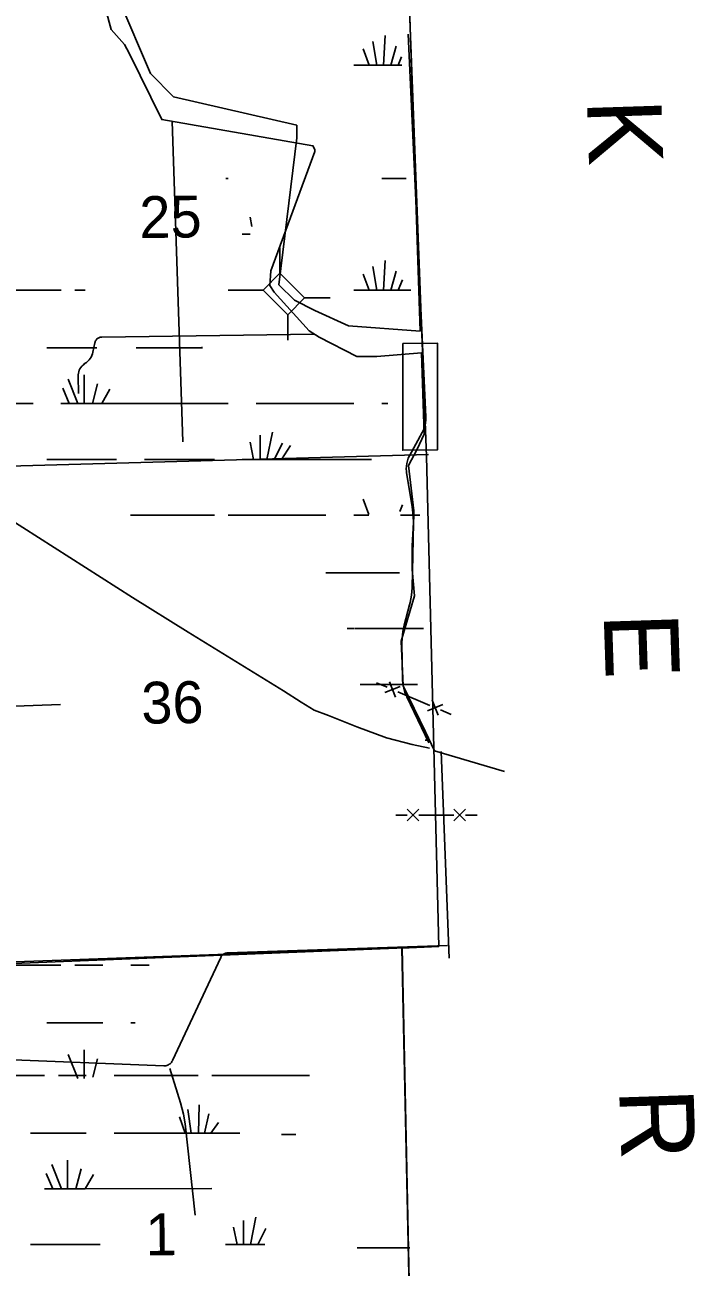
# Model space of a CAD drawing. Extents: x 2480962 to 2688785, y 277103 to 599240.
# Drawn here: x 2607756 to 2614969, y 527050 to 540409 of the extents above; entities that cross this region are included whole.
import ezdxf

# ---------------------------------------------------------------- set-up
doc = ezdxf.new("R2010")
doc.units = 0
for name, color, linetype in [('County Boundary', 7, 'Continuous'), ('Culture', 7, 'Continuous'), ('Level 31', 7, 'Continuous'), ('Local Roads Improved', 7, 'Continuous'), ('National Forest', 7, 'Continuous'), ('Section Lines', 7, 'Continuous'), ('Section Numbers', 7, 'Continuous'), ('Swamps', 7, 'Continuous'), ('Township and Range lines', 7, 'Continuous'), ('Uninventoried Roads and Features', 7, 'Continuous')]:
    doc.layers.add(name, color=color, linetype=linetype)

msp = doc.modelspace()

# ---------------------------------------------------------------- linework, layer by layer
at = {"layer": 'County Boundary'}
msp.add_line((2612212.245, 530497.79), (2611811.987, 530481.053), dxfattribs=at)
for points in [[(2611701.916, 546256.594), (2611876.21, 541043.05), (2612077.067, 535767.472), (2612212.245, 530497.79)], [(2611811.987, 530481.053), (2612046.578, 519611.775), (2612144.158, 514296.831), (2612351.505, 503697.418), (2612449.083, 498358.094), (2612558.858, 492427.542)]]:
    msp.add_lwpolyline(points, dxfattribs=at)
at = {"layer": 'Level 31'}
msp.add_lwpolyline([(2611822.144, 536982.738), (2612195.915, 536986.31), (2612195.915, 535837.049), (2611822.144, 535833.477)], close=True, dxfattribs=at)
at = {"layer": 'Local Roads Improved'}
for points in [[(2608628.557, 540569.008), (2608685.794, 540357.23), (2608828.887, 540196.966), (2608880.401, 540105.386), (2609229.548, 539389.92), (2610855.086, 539109.458), (2610877.981, 539069.392), (2610877.981, 539046.497), (2610402.912, 537764.382), (2610391.464, 537604.118), (2610437.254, 537535.433), (2610815.02, 537117.601), (2610923.771, 537048.916), (2611330.155, 536842.862), (2611541.933, 536842.862), (2612022.726, 536882.928), (2612051.345, 536007.198), (2611976.937, 535846.934), (2611885.357, 535669.499), (2611942.594, 535182.982), (2611942.594, 535120.021), (2611925.423, 534805.216), (2611925.423, 534553.372), (2611948.318, 534267.186), (2611856.738, 533952.381), (2611805.225, 533780.669), (2611828.12, 533299.876), (2612068.516, 532807.635), (2612165.819, 532601.581), (2612915.628, 532378.356)], [(2612108.997, 532630.199), (2611924.137, 532670.289), (2611647.961, 532741.56), (2611327.24, 532859.603), (2611024.338, 532982.1), (2610868.432, 533037.781), (2610730.344, 533124.643), (2610538.802, 533247.14), (2609514.278, 533877.446), (2608912.927, 534249.393), (2607565.454, 535111.329)]]:
    msp.add_lwpolyline(points, dxfattribs=at)
at = {"layer": 'National Forest'}
for p, q in [((2612011.537, 537116.258), (2611056.254, 565559.445)), ((2608767.165, 540684.957), (2609107.432, 539883.828)), ((2609107.432, 539883.828), (2609356.355, 539634.746)), ((2609356.355, 539634.746), (2610683.946, 539330.314)), ((2610683.946, 539330.314), (2610683.946, 539191.935)), ((2610683.946, 539191.935), (2610490.339, 537614.421)), ((2610490.339, 537614.421), (2610656.288, 537448.366)), ((2610656.288, 537448.366), (2610877.553, 537337.664)), ((2610877.553, 537337.664), (2611237.109, 537171.61)), ((2611237.109, 537171.61), (2612011.537, 537116.258)), ((2611816.459, 530482.51), (2599072.769, 530025.198))]:
    msp.add_line(p, q, dxfattribs=at)
msp.add_lwpolyline([(2604779.768, 441439.448), (2613664.704, 442605.346), (2611816.459, 530482.51)], dxfattribs=at)
at = {"layer": 'Section Lines'}
msp.add_line((2606725.546, 535639.222), (2612100.283, 535787.958), dxfattribs=at)
at = {"layer": 'Swamps'}
for points in [[(2611634.149, 540294.017), (2611615.402, 539974.828)], [(2611396.65, 540149.258), (2611459.652, 539974.822)], [(2611500.399, 540230.887), (2611544.902, 539974.826)], [(2611752.9, 540178.959), (2611693.402, 539974.832)], [(2611296.401, 539974.816), (2611459.652, 539974.822)], [(2611459.652, 539974.822), (2611544.902, 539974.826)], [(2611544.902, 539974.826), (2611615.402, 539974.828)], [(2611615.402, 539974.828), (2611693.402, 539974.832)], [(2611693.402, 539974.832), (2611771.403, 539974.835)], [(2611808.402, 540063.899), (2611771.403, 539974.835)], [(2611771.403, 539974.835), (2611812.153, 539974.836)], [(2609919.411, 538757.449), (2609945.411, 538757.45)], [(2611596.915, 538757.452), (2611860.416, 538757.463)], [(2610179.166, 538341.771), (2610197.667, 538241.522)], [(2610093.918, 538156.205), (2610179.168, 538156.209)], [(2611634.175, 537874.141), (2611615.428, 537554.952)], [(2611396.426, 537729.382), (2611459.678, 537554.946)], [(2611500.425, 537811.073), (2611544.928, 537554.95)], [(2611752.926, 537759.083), (2611693.428, 537554.955)], [(2611819.677, 537666.335), (2611771.428, 537554.958)], [(2607569.917, 537554.856), (2608145.419, 537554.879)], [(2608293.669, 537554.885), (2608405.169, 537554.889)], [(2609945.424, 537554.95), (2610078.924, 537554.955)], [(2611296.427, 537554.94), (2611459.678, 537554.946)], [(2611459.678, 537554.946), (2611544.928, 537554.95)], [(2611544.928, 537554.95), (2611615.428, 537554.952)], [(2611615.428, 537554.952), (2611693.428, 537554.955)], [(2611693.428, 537554.955), (2611771.428, 537554.958)], [(2611771.428, 537554.958), (2611908.679, 537554.964)], [(2607993.175, 536935.06), (2608531.176, 536935.081)], [(2608954.428, 536935.098), (2609659.679, 536935.126)], [(2609655.929, 536946.25), (2609659.679, 536935.126)], [(2609659.679, 536935.126), (2609666.93, 536935.126)], [(2608393.929, 536645.576), (2608393.933, 536337.514)], [(2608163.93, 536500.817), (2608234.432, 536337.508)], [(2608223.179, 536597.319), (2608327.182, 536337.512)], [(2608538.681, 536549.082), (2608482.933, 536337.518)], [(2608672.432, 536489.712), (2608583.183, 536337.522)], [(2607395.68, 536337.537), (2607844.681, 536337.555)], [(2608145.182, 536337.567), (2608234.432, 536337.508)], [(2608234.432, 536337.508), (2608327.182, 536337.512)], [(2608327.182, 536337.512), (2608393.933, 536337.514)], [(2608393.933, 536337.514), (2608482.933, 536337.518)], [(2608482.933, 536337.518), (2608583.183, 536337.522)], [(2608583.183, 536337.522), (2609945.437, 536337.575)], [(2610245.937, 536337.586), (2611296.19, 536337.627)], [(2611596.941, 536337.639), (2611663.691, 536337.642)], [(2610286.691, 535996.15), (2610286.694, 535736.338)], [(2610420.441, 536029.53), (2610360.944, 535736.341)], [(2610179.192, 535921.896), (2610216.194, 535736.335)], [(2610527.943, 535910.784), (2610438.944, 535736.344)], [(2610613.443, 535884.788), (2610516.945, 535736.347)], [(2607993.188, 535736.311), (2608742.94, 535736.278)], [(2609043.441, 535736.29), (2609796.943, 535736.319)], [(2610093.694, 535736.331), (2610216.194, 535736.335)], [(2610216.194, 535736.335), (2610286.694, 535736.338)], [(2610286.694, 535736.338), (2610360.944, 535736.341)], [(2610360.944, 535736.341), (2610438.944, 535736.344)], [(2610438.944, 535736.344), (2610516.945, 535736.347)], [(2610516.945, 535736.347), (2611485.697, 535736.385)], [(2611396.452, 535309.568), (2611455.953, 535142.508)], [(2611819.703, 535246.459), (2611789.954, 535175.958)], [(2608894.947, 535135.034), (2609796.949, 535135.069)], [(2609945.45, 535135.075), (2610995.702, 535135.115)], [(2611296.203, 535135.127), (2611455.954, 535135.133)], [(2611797.454, 535135.146), (2612005.205, 535135.154)], [(2610995.709, 534515.302), (2611786.016, 534515.333)], [(2611225.716, 533917.749), (2611296.216, 533917.752)], [(2611302.475, 533917.752), (2612045.968, 533917.78)], [(2611362.973, 533316.504), (2611981.751, 533316.527)], [(2612064.481, 532715.28), (2612101.731, 532715.282)], [(2607569.996, 530295.363), (2608145.247, 530295.384)], [(2608293.747, 530295.389), (2608594.248, 530295.338)], [(2608894.999, 530295.349), (2609095.499, 530295.356)], [(2607993.003, 529675.566), (2608594.255, 529675.588)], [(2608895.006, 529675.537), (2608943.256, 529675.539)], [(2608223.258, 529337.824), (2608327.011, 529078.016)], [(2608394.007, 529386.081), (2608394.011, 529078.019)], [(2608538.759, 529289.586), (2608486.761, 529092.834)], [(2607392.942, 529110.939), (2607968.193, 529110.96)], [(2608116.694, 529110.966), (2608417.444, 529110.977)], [(2608717.945, 529110.988), (2609619.947, 529110.959)], [(2609768.448, 529110.964), (2610818.701, 529111.003)], [(2609630.951, 528795.521), (2609623.704, 528491.146)], [(2609419.452, 528665.577), (2609482.454, 528491.141)], [(2609508.451, 528743.58), (2609545.704, 528491.143)], [(2609734.952, 528699.025), (2609690.454, 528491.149)], [(2607816.2, 528491.143), (2608417.451, 528491.165)], [(2608717.952, 528491.176), (2609482.454, 528491.141)], [(2609482.454, 528491.141), (2609545.704, 528491.143)], [(2609545.704, 528491.143), (2609623.704, 528491.146)], [(2609623.704, 528491.146), (2609690.454, 528491.149)], [(2609690.454, 528491.149), (2609757.204, 528491.151)], [(2609838.953, 528606.217), (2609757.204, 528491.151)], [(2609757.204, 528491.151), (2610068.955, 528491.162)], [(2610516.773, 528476.784), (2610672.773, 528476.789)], [(2608046.204, 528153.402), (2608150.207, 527893.593)], [(2608216.954, 528201.658), (2608216.957, 527893.595)], [(2608361.705, 528105.163), (2608305.957, 527893.598)], [(2607986.955, 528056.9), (2608057.457, 527893.589)], [(2608495.456, 528045.793), (2608406.208, 527893.602)], [(2607968.206, 527893.586), (2608057.457, 527893.589)], [(2608057.457, 527893.589), (2608150.207, 527893.593)], [(2608150.207, 527893.593), (2608216.957, 527893.595)], [(2608216.957, 527893.595), (2608305.957, 527893.598)], [(2608305.957, 527893.598), (2608406.208, 527893.602)], [(2608406.208, 527893.602), (2609768.461, 527893.651)], [(2610109.715, 527552.227), (2610109.718, 527292.414)], [(2610243.465, 527585.607), (2610183.968, 527292.417)], [(2610002.216, 527477.973), (2610039.218, 527292.411)], [(2610350.967, 527466.861), (2610261.969, 527292.419)], [(2607816.213, 527292.331), (2608565.964, 527292.358)], [(2609916.718, 527292.407), (2610039.218, 527292.411)], [(2610039.218, 527292.411), (2610109.718, 527292.414)], [(2610109.718, 527292.414), (2610183.968, 527292.417)], [(2610183.968, 527292.417), (2610261.969, 527292.419)], [(2610261.969, 527292.419), (2610339.969, 527292.422)], [(2611333.288, 527255.751), (2611897.539, 527255.771)]]:
    msp.add_lwpolyline(points, dxfattribs=at)
at = {"layer": 'Township and Range lines'}
msp.add_line((2606884.365, 530284.404), (2611848.466, 530483.584), dxfattribs=at)
at = {"layer": 'Uninventoried Roads and Features'}
for p, q in [((2611879.919, 540307.685), (2612069.901, 536193.55)), ((2609339.72, 539374.561), (2609454.837, 535925.131)), ((2610500.133, 537737.052), (2610500.129, 538012.007)), ((2610500.134, 537737.052), (2610319.118, 537556.03)), ((2610765.302, 537471.892), (2610500.134, 537737.052)), ((2610319.117, 537556.03), (2610044.162, 537556.025)), ((2610319.118, 537556.03), (2610584.286, 537290.87)), ((2610584.286, 537290.87), (2610765.302, 537471.892)), ((2610765.302, 537471.892), (2611040.258, 537471.896)), ((2610584.286, 537292.768), (2610584.291, 537017.812)), ((2610869.138, 537083.492), (2608583.142, 537050.721)), ((2608509.952, 536990.19), (2608489.458, 536890.684)), ((2608432.871, 536791.432), (2608367.363, 536731.909)), ((2608329.44, 536629.629), (2608333.097, 536444.85)), ((2612031.301, 536026.045), (2611894.609, 535775.303)), ((2611864.199, 535596.54), (2611924.788, 535226.086)), ((2611937.025, 535054.344), (2611923.136, 534354.935)), ((2611896.69, 534170.881), (2611837.724, 533954.074)), ((2611813.777, 533760.176), (2611821.489, 533370.531)), ((2611538.81, 533334.089), (2611653.906, 533285.324)), ((2611793.384, 533294.107), (2611629.523, 533227.776)), ((2611678.288, 533342.872), (2611744.619, 533179.012)), ((2611769.001, 533236.559), (2612114.288, 533090.265)), ((2611866.054, 533182.642), (2612102.655, 532687.773)), ((2608139.634, 533100.543), (2601256.016, 532827.06)), ((2612253.765, 533099.048), (2612089.905, 533032.717)), ((2612138.67, 533147.813), (2612205.001, 532983.953)), ((2612229.383, 533041.5), (2612344.478, 532992.736)), ((2612234.338, 532594.231), (2612322.249, 530372.959)), ((2611871.562, 531973.449), (2611996.566, 531848.454)), ((2611996.562, 531973.454), (2611871.566, 531848.449)), ((2612371.562, 531973.468), (2612496.567, 531848.472)), ((2612496.562, 531973.472), (2612371.567, 531848.468)), ((2611746.564, 531910.944), (2611871.564, 531910.949)), ((2611996.564, 531910.954), (2612371.564, 531910.968)), ((2612496.564, 531910.972), (2612621.565, 531910.977)), ((2609937.69, 530428.649), (2612303.621, 530506.773)), ((2609345.043, 529271.273), (2609865.198, 530380.872)), ((2605251.51, 529370.069), (2609252.16, 529214.732)), ((2609315.682, 529186.347), (2609432.522, 528815.006)), ((2609479.879, 528590.195), (2609588.579, 527609.576))]:
    msp.add_line(p, q, dxfattribs=at)
for points in [[(2608583.142, 537050.721), (2608575.222, 537050.192), (2608567.401, 537048.838), (2608559.764, 537046.674), (2608552.395, 537043.723), (2608545.374, 537040.019), (2608538.78, 537035.601), (2608532.683, 537030.517), (2608527.152, 537024.824), (2608522.245, 537018.585), (2608518.018, 537011.867), (2608514.516, 537004.743), (2608511.777, 536997.293), (2608509.952, 536990.19)], [(2608406.336, 536771.376), (2608392.33, 536761.602), (2608379.421, 536750.418), (2608367.753, 536737.945), (2608357.452, 536724.322), (2608348.632, 536709.695), (2608341.389, 536694.228), (2608335.802, 536678.088), (2608331.933, 536661.453), (2608329.824, 536644.505), (2608329.44, 536629.629)], [(2608489.458, 536890.684), (2608484.582, 536872.015), (2608477.781, 536853.956), (2608469.13, 536836.709), (2608458.724, 536820.46), (2608446.676, 536805.387), (2608433.118, 536791.657), (2608418.199, 536779.418), (2608406.336, 536771.376)], [(2612069.901, 536193.55), (2612069.693, 536160.141), (2612065.995, 536126.936), (2612058.845, 536094.299), (2612048.323, 536062.588), (2612034.544, 536032.152), (2612031.301, 536026.045)], [(2611894.609, 535775.303), (2611881.978, 535748.939), (2611872.173, 535721.398), (2611865.3, 535692.983), (2611861.435, 535664.006), (2611860.62, 535634.783), (2611862.865, 535605.636), (2611864.199, 535596.54)], [(2611924.788, 535226.086), (2611935.651, 535127.509), (2611937.025, 535054.344)], [(2611923.136, 534354.935), (2611917.406, 534275.727), (2611903.428, 534197.552), (2611896.69, 534170.881)], [(2611837.724, 533954.074), (2611822.509, 533883.792), (2611814.724, 533812.302), (2611813.777, 533760.176)], [(2611821.489, 533370.531), (2611824.934, 533322.868), (2611833.341, 533275.827), (2611846.621, 533229.922), (2611864.627, 533185.657), (2611866.054, 533182.642)], [(2609865.198, 530380.872), (2609869.297, 530388.543), (2609874.175, 530395.743), (2609879.779, 530402.394), (2609886.047, 530408.423), (2609892.911, 530413.764), (2609900.296, 530418.358), (2609908.121, 530422.154), (2609916.299, 530425.112), (2609924.742, 530427.2), (2609933.357, 530428.393), (2609937.69, 530428.649)], [(2609252.16, 529214.732), (2609262.455, 529214.872), (2609272.68, 529216.086), (2609282.721, 529218.363), (2609292.469, 529221.678), (2609301.817, 529225.992), (2609310.663, 529231.26), (2609318.91, 529237.425), (2609326.468, 529244.417), (2609333.253, 529252.161), (2609339.192, 529260.572), (2609344.219, 529269.558), (2609345.043, 529271.273)], [(2609432.522, 528815.006), (2609463.467, 528695.058), (2609479.879, 528590.195)]]:
    msp.add_lwpolyline(points, dxfattribs=at)

# ---------------------------------------------------------------- texts
at = {"layer": 'Culture'}
for s, rotation, p in [('K', 271.8653833, (2613804.169, 539602.173)), ('E', 271.8653833, (2613984.078, 534078.16)), ('R', 271.916075, (2614150.488, 528961.966))]:
    msp.add_text(s, height=800, rotation=rotation, dxfattribs=at).set_placement(p)
at = {"layer": 'Section Numbers'}
for s, rotation, p in [('25', 0.8234417, (2608991.919, 538114.529)), ('36', 0.8233417, (2609012.595, 532892.684)), ('1', 0.8232389, (2609058.751, 527174.353))]:
    msp.add_text(s, height=450, rotation=rotation, dxfattribs=at).set_placement(p)

doc.saveas('drawing.dxf')
